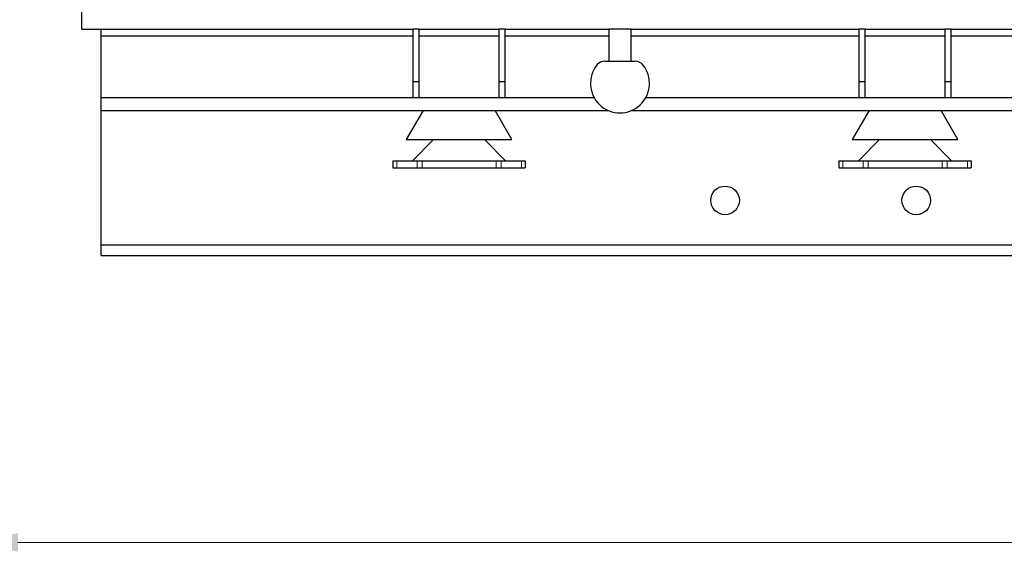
# Model space of a CAD drawing. Header units: inches. Extents: x 0 to 29700, y -16 to 21000.
# Tile 303 of 376: x 18545 to 21635, y 13174 to 14864. Entities that reach past the tile are written whole.
import ezdxf

# ---------------------------------------------------------------- set-up
doc = ezdxf.new("R2010")
doc.units = ezdxf.units.IN
doc.layers.add('254', color=7, linetype='Continuous', true_color=0xffffff)
doc.styles.add('latin_extended', font='simplex.shx')
doc.dimstyles.get("Standard").update_dxf_attribs({"dimtxt": 0.18, "dimasz": 0.18, "dimexe": 0.18, "dimexo": 0.0625, "dimgap": 0.09, "dimtad": 0, "dimtih": 1, "dimtoh": 1, "dimdec": 4, "dimzin": 0, "dimdsep": 46, "dimtxsty": 'Standard', "dimcen": 0.09, "dimadec": 0, "dimazin": 0, "dimtfac": 1, "dimtdec": 4, "dimtofl": 0, "dimtmove": 0, "dimatfit": 3, "dimfxl": 1, "dimtolj": 1, "dimtzin": 0, "dimarcsym": 0})

# ---------------------------------------------------------------- blocks, each defined once
blk = doc.blocks.new('_U5')
at = {"layer": '254', "color": 3, "linetype": 'Continuous', "lineweight": 13, "transparency": 16777216}
for p, q in [((27220.4, 17368.7), (27220.4, 13173.7)), ((18363.9, 15513.2), (18363.9, 13173.7)), ((18538.9, 13223.7), (27045.4, 13223.7))]:
    blk.add_line(p, q, dxfattribs=at)
at = {"layer": '254', "color": 3, "transparency": 16777216}
for points in [[(18538.9, 13252.9), (18538.9, 13194.5), (18363.9, 13223.7)], [(27045.4, 13194.5), (27045.4, 13252.9), (27220.4, 13223.7)]]:
    blk.add_solid(points, dxfattribs=at)
at = {"layer": 'Defpoints', "color": 0, "transparency": 16777216}
for p in [(27220.4, 17418.7), (18363.9, 15563.2), (27220.4, 13223.7)]:
    blk.add_point(p, dxfattribs=at)
at = {"layer": '254', "color": 2, "lineweight": 13, "transparency": 16777216, "insert": (22483.8, 13486.2), "char_height": 175, "attachment_point": 1, "style": 'latin_extended'}
blk.add_mtext('\\A1;8857', dxfattribs=at)

msp = doc.modelspace()

# ---------------------------------------------------------------- linework, layer by layer
at = {"layer": '254', "color": 2, "linetype": 'Continuous', "lineweight": 25}
for p, q in [((18739.86, 14833.692), (18739.86, 14893.692)), ((18739.86, 14833.692), (19778.942, 14833.692)), ((18799.86, 14811.692), (18799.86, 14833.692)), ((19778.933, 14811.692), (18799.86, 14811.692)), ((18799.86, 14618.681), (18799.86, 14811.692)), ((19778.86, 14833.692), (19778.86, 14668.692)), ((19798.86, 14833.692), (19778.86, 14833.692)), ((19798.86, 14668.692), (19798.86, 14833.692)), ((19798.894, 14833.692), (20048.961, 14833.692)), ((20048.898, 14811.692), (19798.97, 14811.692)), ((20068.86, 14833.692), (20048.86, 14833.692)), ((20048.86, 14833.692), (20048.86, 14668.692)), ((20068.86, 14668.692), (20068.86, 14833.692)), ((20068.913, 14833.692), (20393.951, 14833.692)), ((20393.973, 14811.692), (20068.935, 14811.692)), ((20463.86, 14833.692), (20393.86, 14833.692)), ((20393.86, 14833.692), (20393.86, 14733.703)), ((20463.86, 14733.703), (20463.86, 14833.692)), ((21178.911, 14811.692), (20463.924, 14811.692)), ((20463.965, 14833.692), (21178.976, 14833.692)), ((21198.86, 14833.692), (21178.86, 14833.692)), ((21178.86, 14833.692), (21178.86, 14668.692)), ((21198.86, 14668.692), (21198.86, 14833.692)), ((21198.928, 14833.692), (21448.873, 14833.692)), ((21448.875, 14811.692), (21198.948, 14811.692)), ((21468.86, 14833.692), (21448.86, 14833.692)), ((21448.86, 14833.692), (21448.86, 14668.692)), ((21468.86, 14668.692), (21468.86, 14833.692)), ((22167.822, 14811.692), (21468.913, 14811.692)), ((21468.946, 14833.692), (22167.754, 14833.692)), ((20380.86, 14733.703), (20476.86, 14733.703)), ((19778.86, 14668.692), (19778.86, 14618.692)), ((19798.86, 14668.692), (19778.86, 14668.692)), ((19798.86, 14618.692), (19798.86, 14668.692)), ((20048.86, 14668.692), (20048.86, 14618.692)), ((20068.86, 14668.692), (20048.86, 14668.692)), ((20068.86, 14618.692), (20068.86, 14668.692)), ((21178.86, 14668.692), (21178.86, 14618.692)), ((21198.86, 14668.692), (21178.86, 14668.692)), ((21198.86, 14618.692), (21198.86, 14668.692)), ((21468.86, 14668.692), (21448.86, 14668.692)), ((21448.86, 14668.692), (21448.86, 14618.692)), ((21468.86, 14618.692), (21468.86, 14668.692)), ((20348.139, 14618.692), (18799.86, 14618.692)), ((18799.86, 14578.692), (18799.86, 14618.692)), ((22213.296, 14618.692), (20509.758, 14618.692)), ((18799.86, 14578.692), (20392.413, 14578.692)), ((18799.86, 14156.692), (18799.86, 14578.686)), ((19810.931, 14578.691), (19757.86, 14488.092)), ((20089.86, 14488.092), (20036.79, 14578.691)), ((20465.364, 14578.692), (25292.335, 14578.692)), ((21210.931, 14578.691), (21157.86, 14488.092)), ((21489.86, 14488.092), (21436.79, 14578.691)), ((19757.86, 14488.092), (20089.86, 14488.092)), ((19777.86, 14420.692), (19843.86, 14488.092)), ((20069.86, 14420.692), (20003.86, 14488.092)), ((21157.86, 14488.092), (21489.86, 14488.092)), ((21177.86, 14420.692), (21243.86, 14488.092)), ((21469.86, 14420.692), (21403.86, 14488.092)), ((19716.36, 14420.692), (19728.031, 14420.692)), ((19716.36, 14420.692), (19716.36, 14398.692)), ((19728.031, 14420.692), (19777.86, 14420.692)), ((19777.86, 14420.692), (19807.86, 14420.692)), ((19807.86, 14420.692), (20039.86, 14420.692)), ((20039.86, 14420.692), (20069.86, 14420.692)), ((20069.86, 14420.692), (20119.69, 14420.692)), ((20119.69, 14420.692), (20131.36, 14420.692)), ((20131.36, 14420.692), (20131.36, 14398.692)), ((21116.36, 14420.692), (21128.031, 14420.692)), ((21116.36, 14420.692), (21116.36, 14398.692)), ((21128.031, 14420.692), (21177.86, 14420.692)), ((21177.86, 14420.692), (21207.86, 14420.692)), ((21207.86, 14420.692), (21439.86, 14420.692)), ((21439.86, 14420.692), (21469.86, 14420.692)), ((21469.86, 14420.692), (21519.69, 14420.692)), ((21519.69, 14420.692), (21531.36, 14420.692)), ((21531.36, 14420.692), (21531.36, 14398.692)), ((19716.36, 14398.692), (19728.031, 14398.692)), ((19728.031, 14398.692), (19791.865, 14398.692)), ((19791.865, 14398.692), (19807.86, 14398.692)), ((19807.86, 14398.692), (20039.86, 14398.692)), ((20039.86, 14398.692), (20055.856, 14398.692)), ((20055.856, 14398.692), (20119.69, 14398.692)), ((20119.69, 14398.692), (20131.36, 14398.692)), ((21116.36, 14398.692), (21128.031, 14398.692)), ((21128.031, 14398.692), (21191.865, 14398.692)), ((21191.865, 14398.692), (21207.86, 14398.692)), ((21207.86, 14398.692), (21439.86, 14398.692)), ((21439.86, 14398.692), (21455.856, 14398.692)), ((21455.856, 14398.692), (21519.69, 14398.692)), ((21519.69, 14398.692), (21531.36, 14398.692)), ((18799.86, 14123.692), (18799.86, 14156.692)), ((26478.86, 14156.692), (18799.86, 14156.692)), ((18799.86, 14123.692), (26478.86, 14123.692))]:
    msp.add_line(p, q, dxfattribs=at)
at = {"layer": '254', "color": 110, "linetype": 'Continuous', "lineweight": 13}
for p, q in [((19728.031, 14420.692), (19728.031, 14398.692)), ((19791.865, 14420.692), (19791.865, 14398.692)), ((19807.86, 14420.692), (19807.86, 14398.692)), ((20039.86, 14420.692), (20039.86, 14398.692)), ((20055.856, 14420.692), (20055.856, 14398.692)), ((20119.69, 14420.692), (20119.69, 14398.692)), ((21128.031, 14420.692), (21128.031, 14398.692)), ((21191.865, 14420.692), (21191.865, 14398.692)), ((21207.86, 14420.692), (21207.86, 14398.692)), ((21439.86, 14420.692), (21439.86, 14398.692)), ((21455.856, 14420.692), (21455.856, 14398.692)), ((21519.69, 14420.692), (21519.69, 14398.692))]:
    msp.add_line(p, q, dxfattribs=at)
at = {"layer": '254', "color": 2, "linetype": 'Continuous', "lineweight": 25}
for centre in [(20758.86, 14296.692), (21358.86, 14296.692)]:
    msp.add_circle(centre, 45, dxfattribs=at)
for centre, radius, start, end in [((20428.86, 14663.692), 92.489, 140.186698, 39.813302), ((20380.86, 14703.703), 30, 90, 140.186698), ((20476.86, 14703.703), 30, 39.813302, 90)]:
    msp.add_arc(centre, radius, start, end, dxfattribs=at)

# ---------------------------------------------------------------- dimensions: what is measured, and where the dimension line sits
at = {"layer": '254', "color": 2, "linetype": 'Continuous', "lineweight": 13}
dim = msp.add_linear_dim(base=(27220.427, 13223.692), p1=(18363.86, 15563.186), p2=(27220.427, 17418.716), dimstyle='Standard', override={"dimscale": 50, "dimtxt": 3.5, "dimasz": 3.5, "dimexe": 1, "dimexo": 1, "dimgap": 1.75, "dimtad": 1, "dimtih": 1, "dimtoh": 0, "dimdec": 0, "dimlfac": 1, "dimzin": 8, "dimdsep": 46, "dimlunit": 2, "dimtxsty": 'latin_extended', "dimsah": 1, "dimse1": 0, "dimse2": 0, "dimsd1": 0, "dimsd2": 0, "dimclrd": 3, "dimclre": 3, "dimclrt": 2, "dimtol": 0, "dimtm": -0.1, "dimtfac": 0.714286, "dimtdec": 3, "dimtofl": 1, "dimtmove": 0, "dimtzin": 8, "dimlwd": 13, "dimlwe": 13}, dxfattribs=at)
dim.commit()
dim.dimension.update_dxf_attribs({"geometry": '_U5', "text_midpoint": (22792.144, 13223.692), "dimtype": 160})

doc.saveas('drawing.dxf')
